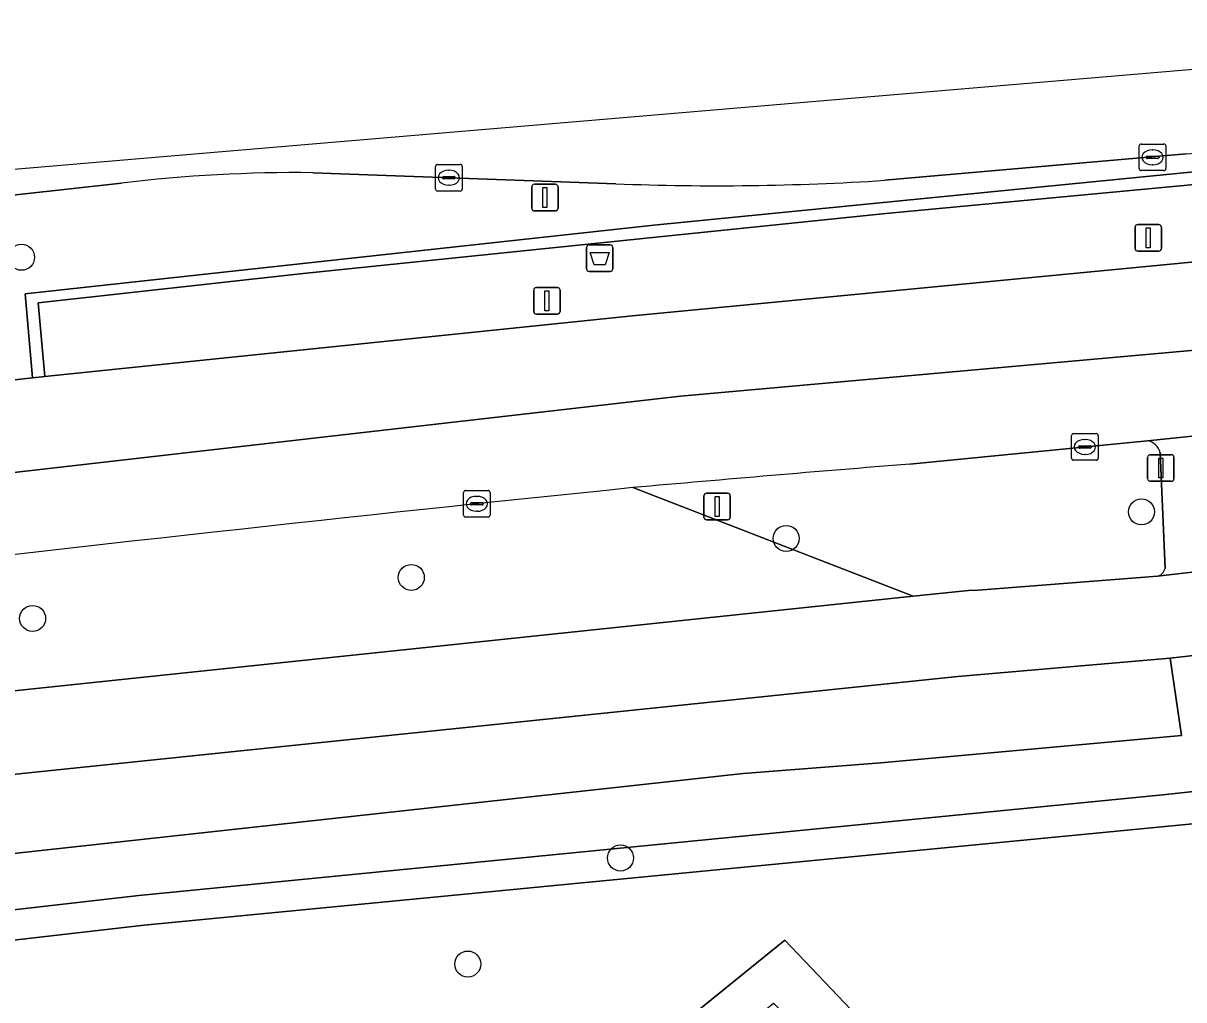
# Model space of a CAD drawing. Extents: x 162184 to 163154, y 385507 to 386516.
# Drawn here: x 163086.53 to 163130.13, y 386479.09 to 386515.77 of the extents above; entities that cross this region are included whole.
import ezdxf

# ---------------------------------------------------------------- set-up
doc = ezdxf.new("R2010")
doc.units = 0
for name, color, linetype in [('IMGEO_Afvalbak', 7, 'Continuous'), ('IMGEO_Berm_groen', 7, 'Continuous'), ('IMGEO_Boom', 7, 'Continuous'), ('IMGEO_Fietspad_gesloten', 7, 'Continuous'), ('IMGEO_Groenvoorziening', 7, 'Continuous'), ('IMGEO_Haag', 7, 'Continuous'), ('IMGEO_Kolk', 7, 'Continuous'), ('IMGEO_Lichtmast', 7, 'Continuous'), ('IMGEO_OVBaan_gesloten', 7, 'Continuous'), ('IMGEO_Rijbaan_regionaal_gesloten', 7, 'Continuous'), ('IMGEO_Verkeersbordpaal', 7, 'Continuous'), ('IMGEO_Verkeersregelinstallatiepaal', 7, 'Continuous'), ('IMGEO_Voetpad_open', 7, 'Continuous'), ('IMGEO_Waterloop', 7, 'Continuous')]:
    doc.layers.add(name, color=color, linetype=linetype)

msp = doc.modelspace()

# ---------------------------------------------------------------- linework, layer by layer
at = {"layer": 'IMGEO_Afvalbak'}
for p, q in [((163107.693, 386506.541), (163107.693, 386507.341)), ((163107.693, 386507.341), (163107.693, 386506.541)), ((163107.793, 386507.441), (163108.583, 386507.441)), ((163108.583, 386507.441), (163107.793, 386507.441)), ((163108.683, 386507.341), (163108.683, 386506.541)), ((163108.683, 386506.541), (163108.683, 386507.341)), ((163108.583, 386506.441), (163107.793, 386506.441)), ((163107.793, 386506.441), (163108.583, 386506.441))]:
    msp.add_line(p, q, dxfattribs=at)
msp.add_lwpolyline([(163107.836, 386507.155), (163108.54, 386507.155), (163108.391, 386506.685), (163107.985, 386506.685), (163107.836, 386507.155)], dxfattribs=at)
for centre, start, end in [((163107.793, 386507.341), 90, 180), ((163107.793, 386507.341), 90, 180), ((163108.583, 386507.341), 0, 90), ((163108.583, 386507.341), 360, 90), ((163107.793, 386506.541), 180, 270), ((163107.793, 386506.541), 180, 270), ((163108.583, 386506.541), 270, 0), ((163108.583, 386506.541), 270, 0)]:
    msp.add_arc(centre, 0.1, start, end, dxfattribs=at)
at = {"layer": 'IMGEO_Berm_groen'}
for points in [[(163130.226, 386510.858), (163118.903, 386509.865)], [(163110.228, 386508.183), (163130.768, 386510.209), (163130.752, 386510.451)], [(163108.797, 386509.735), (163097.417, 386510.15)], [(163090.222, 386509.759), (163070.815, 386507.617), (163054.145, 386505.554), (163034.582, 386502.963)], [(163032.158, 386495.646), (163054.052, 386498.606), (163067.823, 386500.303), (163086.882, 386502.443), (163086.598, 386505.607), (163110.228, 386508.183)], [(163128.765, 386500.083), (163119.845, 386499.205)], [(163129.431, 386495.28), (163129.246, 386499.635)], [(163085.465, 386490.616), (163119.969, 386494.242), (163109.433, 386498.322)], [(163109.433, 386498.322), (163119.969, 386494.242), (163122.04, 386494.46), (163122.406, 386494.476), (163129.145, 386494.994)], [(163075.43, 386483.406), (163113.578, 386487.587), (163118.753, 386487.983), (163130.042, 386489.015), (163129.62, 386491.92), (163121.647, 386491.23), (163085.893, 386487.523)]]:
    msp.add_lwpolyline(points, dxfattribs=at)
for centre, radius, start, end in [((163096.809, 386454.944), 55.21, 89.369, 96.8522), ((163112.588, 386607.935), 98.273, 267.78942, 273.68457), ((163128.669, 386499.498), 0.593, 13.3717, 80.6971), ((163206.614, 385414.233), 1088.436, 94.572396, 95.122458), ((163309.106, 384544.889), 1963.611, 95.836289, 96.761042), ((163129.045, 386495.38), 0.398, 284.4898, 345.5102)]:
    msp.add_arc(centre, radius, start, end, dxfattribs=at)
at = {"layer": 'IMGEO_Boom'}
for centre in [(163086.468, 386506.974), (163128.544, 386497.412), (163115.195, 386496.414), (163101.112, 386494.949), (163086.884, 386493.41), (163108.972, 386484.412), (163103.233, 386480.427)]:
    msp.add_circle(centre, 0.489, dxfattribs=at)
at = {"layer": 'IMGEO_Fietspad_gesloten'}
for points in [[(163085.893, 386487.523), (163121.647, 386491.23), (163129.62, 386491.92), (163135.322, 386492.563), (163142.886, 386493.518), (163150.461, 386494.072), (163150.273, 386497.502)], [(163134.383, 386495.576), (163132.288, 386495.356), (163129.145, 386494.994), (163122.406, 386494.476), (163122.04, 386494.46), (163119.969, 386494.242), (163085.465, 386490.616)]]:
    msp.add_lwpolyline(points, dxfattribs=at)
at = {"layer": 'IMGEO_Groenvoorziening'}
msp.add_lwpolyline([(163086.882, 386502.443), (163087.342, 386502.493), (163087.093, 386505.265), (163097.049, 386506.368), (163118.935, 386508.623), (163130.801, 386509.729), (163130.768, 386510.209), (163110.228, 386508.183), (163086.598, 386505.607)], close=True, dxfattribs=at)
for points in [[(163148.17, 386456.302), (163147.38, 386459.934), (163140.941, 386485.551), (163140.457, 386487.982), (163129.35, 386486.788), (163090.875, 386483.003), (163063.946, 386479.919), (163050.151, 386478.158), (163023.761, 386474.484), (163000, 386470.883), (162992.151, 386469.571), (162993.927, 386469.309), (162995.824, 386469.032), (163000.202, 386469.764), (163023.963, 386473.365), (163050.353, 386477.039)], [(163101.352, 386469.525), (163102.023, 386467.976), (163104.974, 386471.053), (163104.018, 386472.31), (163115.143, 386481.322), (163129.854, 386465.873), (163146.377, 386449.712), (163146.735, 386451.276), (163146.956, 386453.171), (163146.943, 386455.114), (163146.768, 386456.622), (163139.537, 386486.568), (163091.077, 386481.884), (163064.148, 386478.8), (163050.353, 386477.039), (163023.963, 386473.365), (163000.202, 386469.764), (162995.824, 386469.032), (162997.489, 386468.786), (162999.262, 386468.477), (163001.756, 386467.842), (163002.712, 386467.501)], [(163050.353, 386477.039), (163064.148, 386478.8), (163091.077, 386481.884), (163139.537, 386486.568), (163146.768, 386456.622), (163146.943, 386455.114), (163146.956, 386453.171), (163146.735, 386451.276), (163146.377, 386449.712), (163146.393, 386448.519), (163145.223, 386446.801), (163139.465, 386440.832), (163127.059, 386428.882), (163126.14, 386429.2), (163125.926, 386429.985), (163126.123, 386430.47), (163124.695, 386430), (163126.621, 386427.963), (163128.312, 386427.788), (163138.779, 386438.337), (163139.368, 386439.801), (163143.978, 386444.598), (163145.614, 386446.399)]]:
    msp.add_lwpolyline(points, dxfattribs=at)
at = {"layer": 'IMGEO_Haag'}
msp.add_lwpolyline([(163086.882, 386502.443), (163087.342, 386502.493), (163087.093, 386505.265), (163097.049, 386506.368), (163118.935, 386508.623), (163130.801, 386509.729), (163130.768, 386510.209), (163110.228, 386508.183), (163086.598, 386505.607)], close=True, dxfattribs=at)
at = {"layer": 'IMGEO_Kolk'}
for p, q in [((163128.536, 386511.229), (163129.388, 386511.229)), ((163128.461, 386510.303), (163128.461, 386511.155)), ((163128.763, 386510.772), (163129.161, 386510.772)), ((163128.949, 386511.009), (163128.974, 386511.009)), ((163129.462, 386511.155), (163129.462, 386510.303)), ((163102.023, 386509.538), (163102.023, 386510.39)), ((163102.098, 386510.464), (163102.95, 386510.464)), ((163103.024, 386510.39), (163103.024, 386509.538)), ((163128.72, 386510.723), (163128.72, 386510.735)), ((163129.158, 386510.686), (163128.76, 386510.686)), ((163128.972, 386510.449), (163128.947, 386510.449)), ((163129.204, 386510.735), (163129.204, 386510.723)), ((163102.282, 386509.958), (163102.282, 386509.97)), ((163102.72, 386509.921), (163102.322, 386509.921)), ((163102.325, 386510.007), (163102.723, 386510.007)), ((163102.511, 386510.244), (163102.536, 386510.244)), ((163102.766, 386509.97), (163102.766, 386509.958)), ((163129.388, 386510.229), (163128.536, 386510.229)), ((163102.95, 386509.464), (163102.098, 386509.464)), ((163102.534, 386509.684), (163102.509, 386509.684)), ((163125.993, 386500.352), (163126.845, 386500.352)), ((163125.918, 386499.426), (163125.918, 386500.278)), ((163126.177, 386499.846), (163126.177, 386499.858)), ((163126.22, 386499.895), (163126.618, 386499.895)), ((163126.406, 386500.132), (163126.431, 386500.132)), ((163126.661, 386499.858), (163126.661, 386499.846)), ((163126.919, 386500.278), (163126.919, 386499.426)), ((163126.615, 386499.809), (163126.217, 386499.809)), ((163126.429, 386499.572), (163126.404, 386499.572)), ((163126.845, 386499.352), (163125.993, 386499.352)), ((163103.072, 386497.289), (163103.072, 386498.141)), ((163103.147, 386498.215), (163103.999, 386498.215)), ((163104.073, 386498.141), (163104.073, 386497.289)), ((163103.331, 386497.709), (163103.331, 386497.721)), ((163103.769, 386497.672), (163103.371, 386497.672)), ((163103.374, 386497.758), (163103.772, 386497.758)), ((163103.56, 386497.995), (163103.585, 386497.995)), ((163103.815, 386497.721), (163103.815, 386497.709)), ((163103.583, 386497.435), (163103.558, 386497.435)), ((163103.999, 386497.215), (163103.147, 386497.215))]:
    msp.add_line(p, q, dxfattribs=at)
for points in [[(163128.536, 386511.229), (163129.388, 386511.229)], [(163128.461, 386510.303), (163128.461, 386511.155)], [(163129.462, 386511.155), (163129.462, 386510.303)], [(163102.023, 386509.538), (163102.023, 386510.39)], [(163102.098, 386510.464), (163102.95, 386510.464)], [(163103.024, 386510.39), (163103.024, 386509.538)], [(163129.388, 386510.229), (163128.536, 386510.229)], [(163102.95, 386509.464), (163102.098, 386509.464)], [(163125.993, 386500.352), (163126.845, 386500.352)], [(163125.918, 386499.426), (163125.918, 386500.278)], [(163126.919, 386500.278), (163126.919, 386499.426)], [(163126.845, 386499.352), (163125.993, 386499.352)], [(163103.072, 386497.289), (163103.072, 386498.141)], [(163103.147, 386498.215), (163103.999, 386498.215)], [(163104.073, 386498.141), (163104.073, 386497.289)], [(163103.999, 386497.215), (163103.147, 386497.215)]]:
    msp.add_lwpolyline(points, dxfattribs=at)
for centre, radius, start, end in [((163128.538, 386511.153), 0.0765, 91.552, 178.448), ((163128.538, 386511.153), 0.0765, 91.552, 178.448), ((163129.386, 386511.153), 0.0765, 1.552, 88.448), ((163129.386, 386511.153), 0.0765, 1.552, 88.448), ((163128.76, 386510.732), 0.0403, 85.8775, 175.7526), ((163129.165, 386510.734), 0.0386, 1.7309, 96.639), ((163102.1, 386510.388), 0.0765, 91.552, 178.448), ((163102.1, 386510.388), 0.0765, 91.552, 178.448), ((163102.948, 386510.388), 0.0765, 1.552, 88.448), ((163102.948, 386510.388), 0.0765, 1.552, 88.448), ((163128.757, 386510.722), 0.0366, 178.938, 274.7102), ((163129.161, 386510.729), 0.043, 264.8664, 352.4533), ((163102.322, 386509.967), 0.0403, 85.8775, 175.7526), ((163102.319, 386509.957), 0.0366, 178.938, 274.7102), ((163102.723, 386509.964), 0.043, 264.8664, 352.4533), ((163102.727, 386509.969), 0.0386, 1.7309, 96.639), ((163128.538, 386510.305), 0.0765, 181.552, 268.448), ((163128.538, 386510.305), 0.0765, 181.552, 268.448), ((163129.386, 386510.305), 0.0765, 271.552, 358.448), ((163129.386, 386510.305), 0.0765, 271.552, 358.448), ((163102.1, 386509.54), 0.0765, 181.552, 268.448), ((163102.1, 386509.54), 0.0765, 181.552, 268.448), ((163102.948, 386509.54), 0.0765, 271.552, 358.448), ((163102.948, 386509.54), 0.0765, 271.552, 358.448), ((163125.995, 386500.276), 0.0765, 91.552, 178.448), ((163125.995, 386500.276), 0.0765, 91.552, 178.448), ((163126.843, 386500.276), 0.0765, 1.552, 88.448), ((163126.843, 386500.276), 0.0765, 1.552, 88.448), ((163126.217, 386499.855), 0.0403, 85.8775, 175.7526), ((163126.622, 386499.857), 0.0386, 1.7309, 96.639), ((163125.995, 386499.428), 0.0765, 181.552, 268.448), ((163125.995, 386499.428), 0.0765, 181.552, 268.448), ((163126.214, 386499.845), 0.0366, 178.938, 274.7102), ((163126.618, 386499.852), 0.043, 264.8664, 352.4533), ((163126.843, 386499.428), 0.0765, 271.552, 358.448), ((163126.843, 386499.428), 0.0765, 271.552, 358.448), ((163103.149, 386498.139), 0.0765, 91.552, 178.448), ((163103.149, 386498.139), 0.0765, 91.552, 178.448), ((163103.997, 386498.139), 0.0765, 1.552, 88.448), ((163103.997, 386498.139), 0.0765, 1.552, 88.448), ((163103.371, 386497.718), 0.0403, 85.8775, 175.7526), ((163103.368, 386497.708), 0.0366, 178.938, 274.7102), ((163103.772, 386497.715), 0.043, 264.8664, 352.4533), ((163103.776, 386497.72), 0.0386, 1.7309, 96.639), ((163103.149, 386497.291), 0.0765, 181.552, 268.448), ((163103.149, 386497.291), 0.0765, 181.552, 268.448), ((163103.997, 386497.291), 0.0765, 271.552, 358.448), ((163103.997, 386497.291), 0.0765, 271.552, 358.448)]:
    msp.add_arc(centre, radius, start, end, dxfattribs=at)
for centre, major_axis, ratio, start_param, end_param in [((163128.948, 386510.729), (-0.387, 0.002), 0.722429, 4.712389, 7.853982), ((163128.973, 386510.729), (-0.39, 0.002), 0.717154, 1.570796, 4.712389), ((163102.51, 386509.964), (-0.387, 0.002), 0.722429, 4.712389, 7.853982), ((163102.535, 386509.964), (-0.39, 0.002), 0.717154, 1.570796, 4.712389), ((163126.405, 386499.852), (-0.387, 0.002), 0.722429, 4.712389, 7.853982), ((163126.43, 386499.852), (-0.39, 0.002), 0.717154, 1.570796, 4.712389), ((163103.559, 386497.715), (-0.387, 0.002), 0.722429, 4.712389, 7.853982), ((163103.584, 386497.715), (-0.39, 0.002), 0.717154, 1.570796, 4.712389)]:
    msp.add_ellipse(centre, major_axis=major_axis, ratio=ratio, start_param=start_param, end_param=end_param, dxfattribs=at)
at = {"layer": 'IMGEO_Lichtmast'}
for p, q in [((163105.634, 386508.815), (163105.634, 386509.615)), ((163105.634, 386509.615), (163105.634, 386508.815)), ((163105.734, 386509.715), (163106.524, 386509.715)), ((163106.524, 386509.715), (163105.734, 386509.715)), ((163106.624, 386509.615), (163106.624, 386508.815)), ((163106.624, 386508.815), (163106.624, 386509.615)), ((163106.524, 386508.715), (163105.734, 386508.715)), ((163105.734, 386508.715), (163106.524, 386508.715)), ((163105.709, 386504.939), (163105.709, 386505.739)), ((163105.709, 386505.739), (163105.709, 386504.939)), ((163105.809, 386505.839), (163106.599, 386505.839)), ((163106.599, 386505.839), (163105.809, 386505.839)), ((163106.699, 386505.739), (163106.699, 386504.939)), ((163106.699, 386504.939), (163106.699, 386505.739)), ((163106.599, 386504.839), (163105.809, 386504.839)), ((163105.809, 386504.839), (163106.599, 386504.839))]:
    msp.add_line(p, q, dxfattribs=at)
for points in [[(163106.054, 386509.59), (163106.204, 386509.59), (163106.204, 386508.84), (163106.054, 386508.84), (163106.054, 386509.59)], [(163106.129, 386505.714), (163106.279, 386505.714), (163106.279, 386504.964), (163106.129, 386504.964), (163106.129, 386505.714)]]:
    msp.add_lwpolyline(points, dxfattribs=at)
for centre, start, end in [((163105.734, 386509.615), 90, 180), ((163105.734, 386509.615), 90, 180), ((163106.524, 386509.615), 0, 90), ((163106.524, 386509.615), 360, 90), ((163105.734, 386508.815), 180, 270), ((163105.734, 386508.815), 180, 270), ((163106.524, 386508.815), 270, 0), ((163106.524, 386508.815), 270, 0), ((163105.809, 386505.739), 90, 180), ((163105.809, 386505.739), 90, 180), ((163106.599, 386505.739), 0, 90), ((163106.599, 386505.739), 360, 90), ((163105.809, 386504.939), 180, 270), ((163105.809, 386504.939), 180, 270), ((163106.599, 386504.939), 270, 0), ((163106.599, 386504.939), 270, 0)]:
    msp.add_arc(centre, 0.1, start, end, dxfattribs=at)
at = {"layer": 'IMGEO_OVBaan_gesloten'}
for points in [[(163151.449, 386504.907), (163151.318, 386508.228), (163148.513, 386508.099), (163146.894, 386507.986), (163136.939, 386507.372), (163133.578, 386507.17), (163131.467, 386506.893), (163109.419, 386504.774), (163087.342, 386502.493), (163086.882, 386502.443), (163067.823, 386500.303), (163054.052, 386498.606), (163032.158, 386495.646)], [(163002.376, 386491.236), (162970.047, 386485.813), (162970.266, 386482.514), (163000.765, 386487.548), (163011.61, 386489.136), (163028.432, 386491.599), (163044.181, 386493.807), (163067.911, 386496.806), (163111.223, 386501.762), (163137.278, 386504.089), (163149.432, 386504.816), (163151.449, 386504.907)], [(163151.581, 386501.583), (163151.449, 386504.907), (163149.432, 386504.816), (163137.278, 386504.089), (163111.223, 386501.762), (163067.911, 386496.806), (163044.181, 386493.807), (163028.432, 386491.599), (163011.61, 386489.136), (163000.765, 386487.548), (162970.266, 386482.514), (162970.485, 386479.218), (162971.441, 386479.448), (162977.877, 386480.489), (162993.117, 386483.088), (162996.147, 386483.598), (163000, 386484.191)], [(163119.845, 386499.205), (163128.765, 386500.083), (163132.003, 386500.422), (163134.053, 386500.561), (163135.079, 386500.647), (163137.325, 386500.836), (163137.509, 386500.843), (163142.558, 386501.103), (163149.547, 386501.481), (163151.581, 386501.583)]]:
    msp.add_lwpolyline(points, dxfattribs=at)
for centre, radius, start, end in [((163206.614, 385414.233), 1088.436, 94.572396, 95.122458), ((163309.106, 384544.889), 1963.611, 95.836289, 96.761042)]:
    msp.add_arc(centre, radius, start, end, dxfattribs=at)
at = {"layer": 'IMGEO_Rijbaan_regionaal_gesloten'}
for points in [[(163151.143, 386512.645), (163151.019, 386515.766), (163078.776, 386509.651), (162984.689, 386497.111), (162974.454, 386495.361)], [(163118.903, 386509.865), (163130.226, 386510.858), (163133.193, 386511.068), (163136.523, 386511.379), (163144.285, 386512.117), (163145.88, 386512.222), (163146.022, 386512.233), (163151.143, 386512.645)], [(163097.417, 386510.15), (163108.797, 386509.735)], [(163034.582, 386502.963), (163054.145, 386505.554), (163070.815, 386507.617), (163090.222, 386509.759)]]:
    msp.add_lwpolyline(points, dxfattribs=at)
for centre, radius, start, end in [((163096.809, 386454.944), 55.21, 89.369, 96.8522), ((163112.588, 386607.935), 98.273, 267.78942, 273.68457)]:
    msp.add_arc(centre, radius, start, end, dxfattribs=at)
at = {"layer": 'IMGEO_Verkeersbordpaal'}
for p, q in [((163112.207, 386498.114), (163112.997, 386498.114)), ((163112.997, 386498.114), (163112.207, 386498.114)), ((163112.107, 386497.214), (163112.107, 386498.014)), ((163112.107, 386498.014), (163112.107, 386497.214)), ((163113.097, 386498.014), (163113.097, 386497.214)), ((163113.097, 386497.214), (163113.097, 386498.014)), ((163112.997, 386497.114), (163112.207, 386497.114)), ((163112.207, 386497.114), (163112.997, 386497.114))]:
    msp.add_line(p, q, dxfattribs=at)
msp.add_lwpolyline([(163112.527, 386497.989), (163112.677, 386497.989), (163112.677, 386497.239), (163112.527, 386497.239), (163112.527, 386497.989)], dxfattribs=at)
for centre, start, end in [((163112.207, 386498.014), 90, 180), ((163112.207, 386498.014), 90, 180), ((163112.997, 386498.014), 0, 90), ((163112.997, 386498.014), 360, 90), ((163112.207, 386497.214), 180, 270), ((163112.207, 386497.214), 180, 270), ((163112.997, 386497.214), 270, 0), ((163112.997, 386497.214), 270, 0)]:
    msp.add_arc(centre, 0.1, start, end, dxfattribs=at)
at = {"layer": 'IMGEO_Verkeersregelinstallatiepaal'}
for p, q in [((163128.404, 386508.205), (163129.194, 386508.205)), ((163129.194, 386508.205), (163128.404, 386508.205)), ((163128.304, 386507.305), (163128.304, 386508.105)), ((163128.304, 386508.105), (163128.304, 386507.305)), ((163129.294, 386508.105), (163129.294, 386507.305)), ((163129.294, 386507.305), (163129.294, 386508.105)), ((163129.194, 386507.205), (163128.404, 386507.205)), ((163128.404, 386507.205), (163129.194, 386507.205)), ((163128.775, 386498.66), (163128.775, 386499.46)), ((163128.775, 386499.46), (163128.775, 386498.66)), ((163128.875, 386499.56), (163129.665, 386499.56)), ((163129.665, 386499.56), (163128.875, 386499.56)), ((163129.765, 386499.46), (163129.765, 386498.66)), ((163129.765, 386498.66), (163129.765, 386499.46)), ((163129.665, 386498.56), (163128.875, 386498.56)), ((163128.875, 386498.56), (163129.665, 386498.56))]:
    msp.add_line(p, q, dxfattribs=at)
for points in [[(163128.724, 386508.08), (163128.874, 386508.08), (163128.874, 386507.33), (163128.724, 386507.33), (163128.724, 386508.08)], [(163129.195, 386499.435), (163129.345, 386499.435), (163129.345, 386498.685), (163129.195, 386498.685), (163129.195, 386499.435)]]:
    msp.add_lwpolyline(points, dxfattribs=at)
for centre, start, end in [((163128.404, 386508.105), 90, 180), ((163128.404, 386508.105), 90, 180), ((163129.194, 386508.105), 0, 90), ((163129.194, 386508.105), 360, 90), ((163128.404, 386507.305), 180, 270), ((163128.404, 386507.305), 180, 270), ((163129.194, 386507.305), 270, 0), ((163129.194, 386507.305), 270, 0), ((163128.875, 386499.46), 90, 180), ((163128.875, 386499.46), 90, 180), ((163129.665, 386499.46), 0, 90), ((163129.665, 386499.46), 360, 90), ((163128.875, 386498.66), 180, 270), ((163128.875, 386498.66), 180, 270), ((163129.665, 386498.66), 270, 0), ((163129.665, 386498.66), 270, 0)]:
    msp.add_arc(centre, 0.1, start, end, dxfattribs=at)
at = {"layer": 'IMGEO_Voetpad_open'}
for points in [[(163130.752, 386510.451), (163130.768, 386510.209), (163130.801, 386509.729), (163118.935, 386508.623), (163097.049, 386506.368), (163087.093, 386505.265), (163087.342, 386502.493), (163109.419, 386504.774), (163131.467, 386506.893)], [(163132.003, 386500.422), (163128.765, 386500.083)], [(163129.246, 386499.635), (163129.431, 386495.28)], [(163129.145, 386494.994), (163132.288, 386495.356)], [(163135.322, 386492.563), (163129.62, 386491.92), (163130.042, 386489.015), (163118.753, 386487.983), (163113.578, 386487.587), (163075.43, 386483.406), (163054.211, 386480.835), (163018.134, 386475.807), (163000, 386473.005), (162985.135, 386470.628), (162971.096, 386468.249), (162968.162, 386467.751), (162941.305, 386463.199), (162937.49, 386462.555), (162937.766, 386460.481), (162989.841, 386469.185)], [(162989.841, 386469.185), (162992.151, 386469.571), (163000, 386470.883), (163023.761, 386474.484), (163050.151, 386478.158), (163063.946, 386479.919), (163090.875, 386483.003), (163129.35, 386486.788), (163140.457, 386487.982), (163140.401, 386488.482)]]:
    msp.add_lwpolyline(points, dxfattribs=at)
for centre, radius, start, end in [((163128.669, 386499.498), 0.593, 13.3717, 80.6971), ((163129.045, 386495.38), 0.398, 284.4898, 345.5102)]:
    msp.add_arc(centre, radius, start, end, dxfattribs=at)
at = {"layer": 'IMGEO_Waterloop'}
msp.add_lwpolyline([(163126.123, 386430.47), (163125.926, 386429.985), (163126.14, 386429.2), (163127.059, 386428.882), (163139.465, 386440.832), (163145.223, 386446.801), (163146.393, 386448.519), (163146.377, 386449.712), (163129.854, 386465.873), (163115.143, 386481.322), (163104.018, 386472.31), (163104.974, 386471.053), (163114.718, 386478.954), (163144.63, 386449.308)], close=True, dxfattribs=at)

doc.saveas('drawing.dxf')
